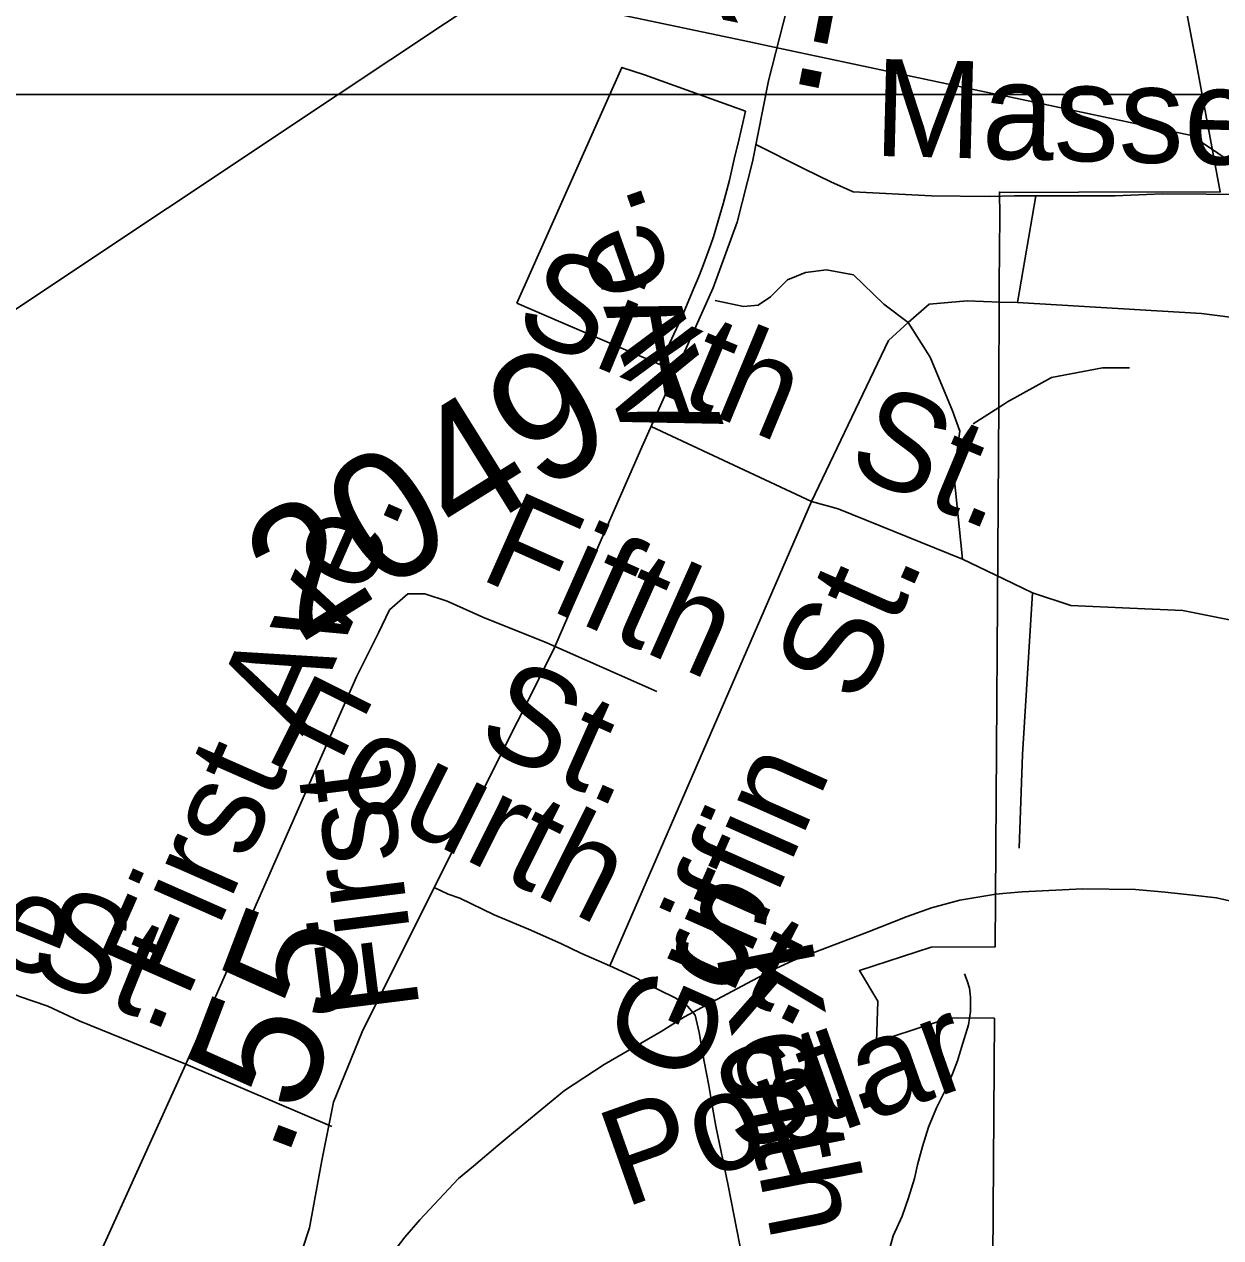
# Model space of a CAD drawing. Extents: x 2001466 to 31450019, y -30647475 to 847247.
# Drawn here: x 2154179 to 2156522, y 743369 to 745745 of the extents above; entities that cross this region are included whole.
import ezdxf

# ---------------------------------------------------------------- set-up
doc = ezdxf.new("R2010")
doc.units = 0
for name, color, linetype in [('Exist Boundary Political City Limit New', 7, 'Continuous'), ('Exist Boundary Political City Limit New Hole', 7, 'Continuous'), ('Exist Hydrographic Misc Water Feature', 7, 'Continuous'), ('Exist Railroad Mainline', 7, 'Continuous'), ('Exist Road Non-System Type 51', 7, 'Continuous'), ('Exist Road Non-System Type 51 Label', 7, 'Continuous'), ('Exist Road Secondary Mileage Hundredths English Label', 7, 'Continuous'), ('Exist Road Secondary Type 51 Attributed', 7, 'Continuous'), ('Exist Road Secondary Type 51 Label', 7, 'Continuous'), ('Exist Road Secondary Type 51 Number Label', 7, 'Continuous'), ('Exist Utilities Electrical Transmission Line', 7, 'Continuous'), ('Map Preparation Boundary City Limit Buffer Line', 7, 'Continuous'), ('Map Preparation Inset Cut Line', 7, 'Continuous')]:
    doc.layers.add(name, color=color, linetype=linetype)

msp = doc.modelspace()

# ---------------------------------------------------------------- linework, layer by layer
at = {"layer": 'Exist Boundary Political City Limit New'}
msp.add_lwpolyline([(2156075, 743232.8), (2156078.5, 743798.8), (2155991.2, 743799.6), (2155847.5, 743752.8), (2155850.2, 743832), (2155814.2, 743892.1), (2155955, 743938.2), (2156080.2, 743938.8), (2156087, 745000), (2156087.8, 745234.8), (2156089, 745370.5), (2156088.5, 745416.7), (2156111, 745416), (2156243, 745416.6), (2156520.8, 745416.8), (2156473, 745674.3), (2156433.8, 745880.4)], dxfattribs=at)
at = {"layer": 'Exist Boundary Political City Limit New Hole'}
msp.add_lwpolyline([(2155143.5, 745198.8), (2155229.5, 745161.7), (2155423.5, 745078.6), (2155435, 745104.2), (2155450.8, 745138.1), (2155461.8, 745162.1), (2155467, 745173.8), (2155492, 745232.9), (2155498.2, 745247.9), (2155507, 745269.8), (2155523.2, 745314.2), (2155528.2, 745329.2), (2155541, 745371.1), (2155547.5, 745393.8), (2155560, 745440), (2155570.2, 745486.9), (2155577, 745512.6), (2155591, 745574.9), (2155393, 745645.9), (2155349, 745660.7), (2155143.5, 745198.8)], dxfattribs=at)
at = {"layer": 'Exist Hydrographic Misc Water Feature'}
msp.add_lwpolyline([(2156019.7, 743885.7), (2156025.5, 743871.8), (2156030, 743857.8), (2156032, 743840), (2156032, 743812), (2156028.1, 743785.8), (2156014.4, 743741.6), (2156006.2, 743715.7), (2155996.8, 743689.6), (2155985.3, 743663.7), (2155965, 743623.4), (2155949.2, 743585.2), (2155937.5, 743547.3), (2155927.7, 743511.4), (2155921.9, 743485.1), (2155910.2, 743447.1), (2155898.1, 743411.2), (2155880.3, 743372.9), (2155874.5, 743351.1)], dxfattribs=at)
at = {"layer": 'Exist Railroad Mainline'}
msp.add_lwpolyline([(2154900.2, 743339.7), (2154923.9, 743369.8), (2154953.6, 743404.2), (2155028.8, 743485.1), (2155058.5, 743509.2), (2155106.1, 743549.9), (2155125.9, 743566.1), (2155236.9, 743657.2), (2155314.5, 743708), (2155425.9, 743773.1), (2155471.6, 743801.7), (2155505.4, 743819.8), (2155604.9, 743873), (2155640.7, 743891.5), (2155684.5, 743912), (2155732.2, 743930.4), (2155830, 743967.4), (2155907.6, 743998.2), (2155955.5, 744014.8), (2156011.2, 744029.7), (2156081.3, 744042), (2156102.4, 744043.9), (2156133.2, 744046.6), (2156251.3, 744051.9), (2156355.2, 744051), (2156413.3, 744045.6), (2156467.4, 744040.1), (2156513.5, 744034.6), (2156561.6, 744023.2)], dxfattribs=at)
at = {"layer": 'Exist Road Non-System Type 51'}
for p, q in [((2156123.5, 745200.1), (2156159.8, 745409)), ((2156089, 745201.1), (2156123.5, 745200.1)), ((2156037, 744962.5), (2156094.4, 744999.4)), ((2155406.5, 744957.6), (2155720.4, 744810.8)), ((2155720.4, 744810.8), (2155325.3, 743901.7)), ((2156016.1, 744697.9), (2156096.5, 744658.9)), ((2156096.5, 744658.9), (2156153.3, 744631.9)), ((2155202.3, 744534.1), (2155417.5, 744438.4)), ((2154495.1, 743708.7), (2154278.3, 743232)), ((2154781.1, 743586.9), (2154495.1, 743708.7))]:
    msp.add_line(p, q, dxfattribs=at)
for points in [[(2155611.6, 745509.6), (2155706.2, 745462.2), (2155758, 745436.3), (2155802.1, 745416.8), (2155955.2, 745409), (2156068, 745407.7)], [(2156068, 745407.7), (2156117.3, 745409), (2156159.8, 745409)], [(2156159.8, 745409), (2156314.9, 745409), (2156407, 745412.9), (2156579.5, 745411.6), (2156622.3, 745411.6)], [(2155910, 745160.9), (2155862.1, 745197.2), (2155802.6, 745254.5), (2155750, 745264.1), (2155708.8, 745259.4), (2155673.5, 745245), (2155640, 745211.4), (2155615.7, 745195.1), (2155587.4, 745192.3), (2155531.7, 745204.2)], [(2155910, 745160.9), (2155950.9, 745197.1), (2156025.5, 745203.7), (2156089, 745201.1)], [(2156123.5, 745200.1), (2156483.9, 745178.8), (2156621.8, 745161.3), (2156802.3, 745163.8), (2156941.2, 745192.3), (2156959.7, 745196.6)], [(2155720.4, 744810.8), (2155870.9, 745125.8), (2155910, 745160.9)], [(2155996.7, 744988.5), (2155952.8, 745093.4), (2155910, 745160.9)], [(2156094.4, 744999.4), (2156104, 745005.6), (2156190.1, 745053.5), (2156290.6, 745072.6), (2156343.2, 745072.6)], [(2156016.1, 744697.9), (2155999.3, 744864), (2156010.9, 744948.3), (2155996.7, 744988.5)], [(2155720.4, 744810.8), (2155772.3, 744796.5), (2156016.1, 744697.9)], [(2154495.1, 743708.7), (2154829.1, 744467.1), (2154872.2, 744553.3), (2154894.1, 744598.5), (2154929.6, 744629.8), (2154963.1, 744629.8), (2155006.9, 744615.2), (2155076.9, 744584), (2155202.3, 744534.1)], [(2156153.3, 744631.9), (2156133.9, 744315.3), (2156127.4, 744131.8)], [(2156153.3, 744631.9), (2156228.5, 744607.3), (2156344, 744602.1), (2156447.7, 744596.9), (2156558.5, 744574.8)], [(2155325.3, 743901.7), (2155268.7, 743926), (2155229.6, 743944.9), (2155166.3, 743973.2), (2155098.8, 744001.5), (2155031.4, 744033.9), (2155008.5, 744042), (2154981.5, 744054.6)], [(2155492.5, 743804.5), (2155477.7, 743822.1), (2155454.8, 743838.3), (2155421.1, 743854.5), (2155375.2, 743878.7), (2155325.3, 743901.7)], [(2154495.1, 743708.7), (2154285.9, 743793.5), (2154225, 743822.7), (2154169.4, 743841.2), (2154142.9, 743851.8)], [(2155635.4, 743070.2), (2155557.2, 743471), (2155533, 743587.2), (2155524.9, 743631.7), (2155519.5, 743666.8), (2155510, 743714), (2155500.6, 743770.8), (2155492.5, 743804.5)]]:
    msp.add_lwpolyline(points, dxfattribs=at)
at = {"layer": 'Exist Road Secondary Type 51 Attributed'}
msp.add_lwpolyline([(2155745.5, 746132.5), (2155686, 745829), (2155636.3, 745634.2), (2155604.9, 745476.1), (2155575.1, 745357.8), (2155528, 745229), (2155388.3, 744916.9), (2155299.4, 744714.8), (2155215.1, 744520.1), (2155003.2, 744098.1), (2154840.5, 743772.4), (2154784, 743634.2), (2154761.5, 743520), (2154737.5, 743388.1), (2154695.6, 743261.4), (2154610.3, 743057.2), (2154517.7, 742841.5)], dxfattribs=at)
at = {"layer": 'Exist Utilities Electrical Transmission Line'}
for p, q in [((2155586.4, 745713.2), (2155665.7, 745696.4)), ((2155665.7, 745696.4), (2155886.7, 745649.6)), ((2155886.7, 745649.6), (2156083.8, 745607.9)), ((2152561.4, 744122.7), (2154793.7, 745607.9)), ((2156083.8, 745607.9), (2156089.3, 745606.8))]:
    msp.add_line(p, q, dxfattribs=at)
for points in [[(2154793.7, 745607.9), (2155105, 745815), (2155586.4, 745713.2)], [(2156089.3, 745606.8), (2156464.3, 745527.4), (2156619.6, 745423.7)]]:
    msp.add_lwpolyline(points, dxfattribs=at)
at = {"layer": 'Map Preparation Boundary City Limit Buffer Line'}
for points in [[(2156075, 743232.8), (2156078.5, 743798.8), (2155991.2, 743799.6), (2155847.5, 743752.8), (2155850.2, 743832), (2155814.2, 743892.1), (2155955, 743938.2), (2156080.2, 743938.8), (2156087, 745000), (2156087.8, 745234.8), (2156089, 745370.5), (2156088.5, 745416.7), (2156111, 745416), (2156243, 745416.6), (2156520.8, 745416.8), (2156473, 745674.3), (2156433.8, 745880.4)], [(2155143.5, 745198.8), (2155229.5, 745161.7), (2155423.5, 745078.6), (2155435, 745104.2), (2155450.8, 745138.1), (2155461.8, 745162.1), (2155467, 745173.8), (2155492, 745232.9), (2155498.2, 745247.9), (2155507, 745269.8), (2155523.2, 745314.2), (2155528.2, 745329.2), (2155541, 745371.1), (2155547.5, 745393.8), (2155560, 745440), (2155570.2, 745486.9), (2155577, 745512.6), (2155591, 745574.9), (2155393, 745645.9), (2155349, 745660.7), (2155143.5, 745198.8)]]:
    msp.add_lwpolyline(points, dxfattribs=at)
at = {"layer": 'Map Preparation Inset Cut Line'}
for p, q in [((2151909.7, 745607.9), (2154793.7, 745607.9)), ((2154793.7, 745607.9), (2155360.3, 745607.9)), ((2155360.3, 745607.9), (2155486.1, 745607.9)), ((2155486.1, 745607.9), (2155564, 745607.9)), ((2155564, 745607.9), (2155648, 745607.9)), ((2155648, 745607.9), (2155880.1, 745607.9)), ((2155880.1, 745607.9), (2156083.8, 745607.9)), ((2156083.8, 745607.9), (2156089.3, 745607.9)), ((2156089.3, 745607.9), (2156790.3, 745607.9))]:
    msp.add_line(p, q, dxfattribs=at)

# ---------------------------------------------------------------- texts
at = {"layer": 'Exist Road Non-System Type 51 Label'}
for s, rotation, p in [('Massey', 358.567, (2155841.2, 745487.6)), ('Sixth  St.', 337.4296, (2155132.4, 745142.7)), ('Fifth   ', 336.0236, (2155065.8, 744661.2)), ('First Ave.', 66.228, (2154496.3, 743833.6)), ('Griffin  St.', 66.1345, (2155484.6, 743660.8)), ('St.', 336.0236, (2155059.1, 744336)), ('Fourth  St.', 333.4207, (2154643.7, 744308.5)), ('Pine', 337.8066, (2153762.1, 744060.3)), ('St.', 337.9361, (2154179.9, 743889.6)), ('Keith  St.', 281.1173, (2155532, 743927.2)), ('Poplar', 19.5018, (2155353.2, 743426.9)), ('St.', 19.5018, (2155574.8, 743533.3))]:
    msp.add_text(s, height=190, rotation=rotation, dxfattribs=at).set_placement(p)
at = {"layer": 'Exist Road Secondary Mileage Hundredths English Label'}
for s, rotation, p in [('.14', 78.7414, (2155728.3, 745590.4)), ('.55', 69.1187, (2154690.7, 743517.7))]:
    msp.add_text(s, height=250, rotation=rotation, dxfattribs=at).set_placement(p)
at = {"layer": 'Exist Road Secondary Type 51 Label'}
for s, rotation, p in [('Ave.', 109.477, (2155548.4, 744962.1)), ('First', 97.2075, (2154953.6, 743816.1))]:
    msp.add_text(s, height=190, rotation=rotation, dxfattribs=at).set_placement(p)
at = {"layer": 'Exist Road Secondary Type 51 Number Label'}
msp.add_text('2049', height=250, rotation=31.918, dxfattribs=at).set_placement((2154716.9, 744530.3))

doc.saveas('drawing.dxf')
